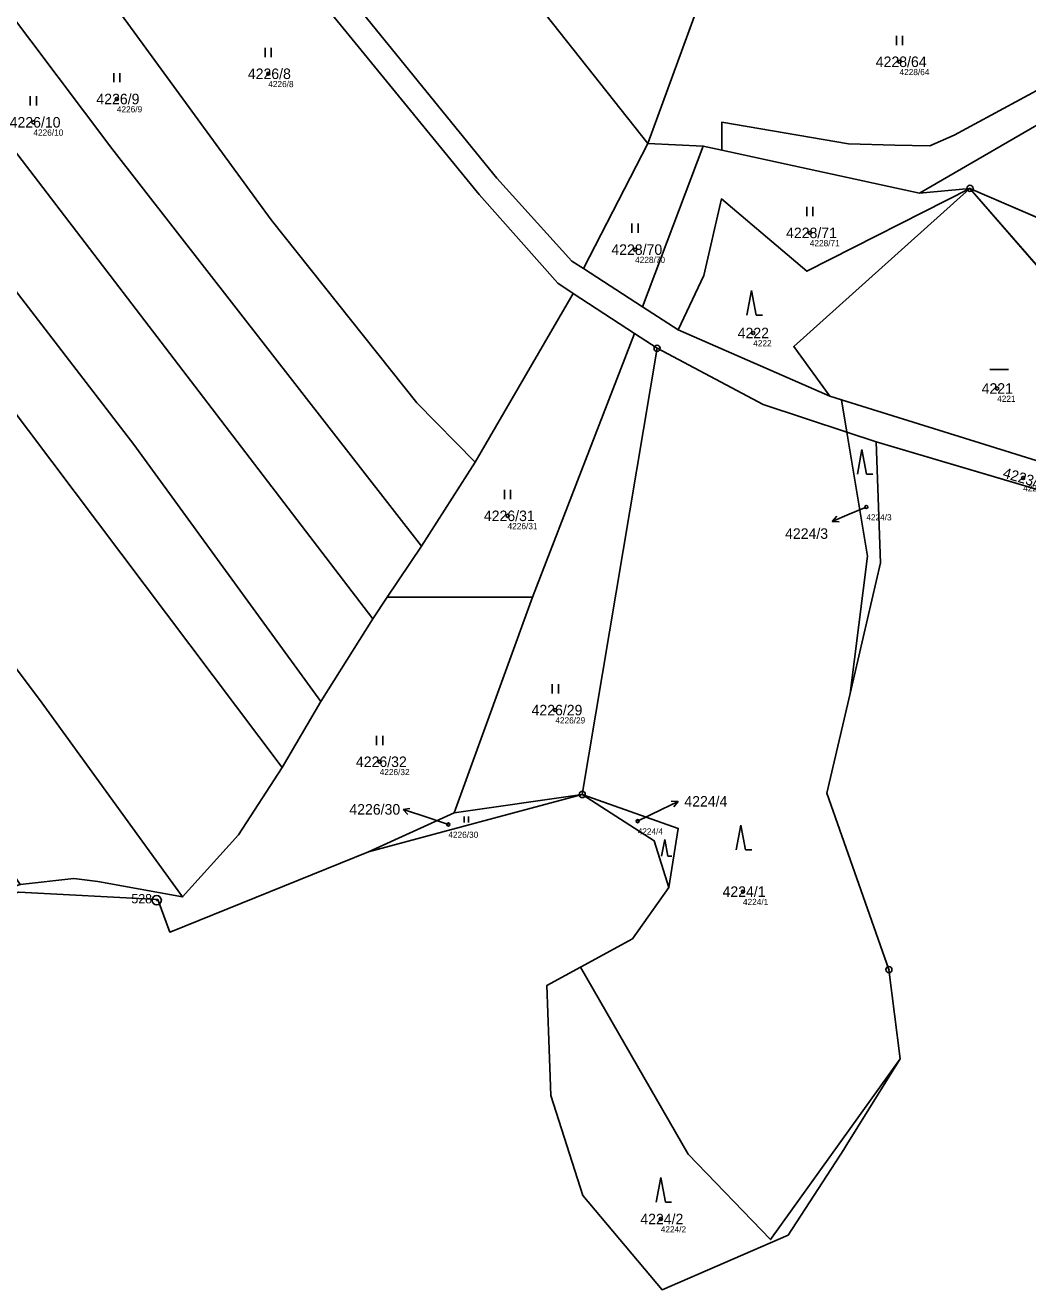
# Model space of a CAD drawing. Extents: x -739214 to -733252, y -1147612 to -1142842.
# Drawn here: x -736795.4 to -736633.4, y -1147208 to -1147003.7 of the extents above; entities that cross this region are included whole.
import ezdxf

# ---------------------------------------------------------------- set-up
doc = ezdxf.new("R2010")
doc.units = 0
for name, color, linetype in [('Definiční body', 7, 'Continuous'), ('Hranice parcel', 7, 'Continuous'), ('Parcelní čísla', 7, 'Continuous'), ('Polygon ku', 7, 'Continuous'), ('Polygon parcely', 7, 'Continuous'), ('Pop  PČ popisy', 7, 'Continuous'), ('Značky bodu BP', 7, 'Continuous'), ('Značky kultur', 7, 'Continuous')]:
    doc.layers.add(name, color=color, linetype=linetype)

msp = doc.modelspace()

# ---------------------------------------------------------------- linework, layer by layer
at = {"layer": 'Definiční body'}
for centre in [(-736654.11, -1147009.56), (-736756.15, -1147011.5), (-736780.62, -1147015.58), (-736794.11, -1147019.34), (-736668.61, -1147037.21), (-736696.85, -1147039.91), (-736677.76, -1147053.39), (-736638.33, -1147062.35), (-736634.13, -1147076.82), (-736659.48, -1147081.51), (-736717.46, -1147082.93), (-736709.75, -1147114.32), (-736738.14, -1147122.67), (-736727.04, -1147132.8), (-736696.44, -1147132.27), (-736679.42, -1147143.66), (-736692.7, -1147196.56)]:
    msp.add_circle(centre, 0.25, dxfattribs=at)
at = {"layer": 'Hranice parcel'}
for p, q in [((-736694.8, -1147022.75), (-736683.48, -1146991.77)), ((-736650.89, -1147030.79), (-736631.91, -1147019.83)), ((-736705.22, -1147042.97), (-736694.8, -1147022.75)), ((-736695.67, -1147049.14), (-736685.83, -1147023.18)), ((-736694.8, -1147022.75), (-736685.83, -1147023.18)), ((-736685.83, -1147023.18), (-736682.84, -1147023.82)), ((-736682.84, -1147023.82), (-736650.89, -1147030.79)), ((-736642.72, -1147030.02), (-736650.89, -1147030.79)), ((-736594.96, -1147084.98), (-736642.72, -1147030.02)), ((-736596.04, -1147050.19), (-736642.72, -1147030.02)), ((-736695.67, -1147049.14), (-736705.22, -1147042.97)), ((-736722.68, -1147074.28), (-736706.85, -1147046.98)), ((-736706.85, -1147046.98), (-736696.94, -1147053.46)), ((-736689.91, -1147052.87), (-736695.67, -1147049.14)), ((-736689.91, -1147052.87), (-736665.35, -1147063.6)), ((-736696.94, -1147053.46), (-736713.43, -1147096.06)), ((-736696.94, -1147053.46), (-736693.29, -1147055.85)), ((-736693.29, -1147055.85), (-736705.4, -1147127.96)), ((-736665.35, -1147063.6), (-736663.47, -1147064.19)), ((-736663.47, -1147064.19), (-736662.61, -1147069.39)), ((-736662.61, -1147069.39), (-736657.88, -1147070.95)), ((-736657.88, -1147070.95), (-736599.62, -1147088.2)), ((-736731.36, -1147087.83), (-736722.68, -1147074.28)), ((-736736.92, -1147096.09), (-736731.36, -1147087.83)), ((-736739.26, -1147099.56), (-736736.92, -1147096.09)), ((-736736.92, -1147096.09), (-736713.43, -1147096.06)), ((-736713.43, -1147096.06), (-736726.11, -1147130.94)), ((-736747.64, -1147112.95), (-736739.26, -1147099.56)), ((-736662.11, -1147111.65), (-736665.85, -1147127.76)), ((-736753.92, -1147123.62), (-736747.64, -1147112.95)), ((-736705.4, -1147127.96), (-736727.92, -1147133.98)), ((-736726.11, -1147130.94), (-736705.4, -1147127.96)), ((-736665.85, -1147127.76), (-736655.83, -1147156.26)), ((-736726.11, -1147130.94), (-736739.97, -1147137.2)), ((-736727.92, -1147133.98), (-736739.97, -1147137.2)), ((-736739.97, -1147137.2), (-736771.92, -1147150.13)), ((-736771.92, -1147150.13), (-736772.08, -1147150.2)), ((-736655.83, -1147156.26), (-736654.02, -1147170.65)), ((-736710.45, -1147176.58), (-736710.78, -1147167.64)), ((-736662.62, -1147184.53), (-736654.02, -1147170.65))]:
    msp.add_line(p, q, dxfattribs=at)
for points in [[(-736803.53, -1146882.33), (-736720.04, -1146990.84), (-736694.8, -1147022.75)], [(-736705.22, -1147042.97), (-736707.08, -1147041.77), (-736719.22, -1147028.35), (-736754.31, -1146985.13), (-736783.76, -1146946.11), (-736813.87, -1146905.84)], [(-736813.05, -1146914.58), (-736786.78, -1146948.35), (-736757.55, -1146987.53), (-736722.05, -1147030.99), (-736709.34, -1147045.35), (-736706.85, -1147046.98)], [(-736845.79, -1146937.6), (-736824.68, -1146967.45), (-736798.93, -1147000.32), (-736781.46, -1147023.56), (-736731.36, -1147087.83)], [(-736856.87, -1146945.27), (-736804.04, -1147014.18), (-736798.01, -1147022.78), (-736739.26, -1147099.56)], [(-736868.24, -1146952.1), (-736838.24, -1146991.05), (-736808.21, -1147032.05), (-736777.89, -1147071.42), (-736747.64, -1147112.95)], [(-736878.37, -1146957.8), (-736863.4, -1146976.98), (-736817.27, -1147039.51), (-736753.92, -1147123.62)], [(-736682.84, -1147023.82), (-736682.84, -1147019.33), (-736662.35, -1147022.82), (-736654.87, -1147023.03), (-736649.21, -1147023.14), (-736645.26, -1147021.43), (-736627.32, -1147011.71), (-736620.48, -1147006.05), (-736617.92, -1147003.06), (-736615.46, -1146998.36), (-736615.46, -1146996.11), (-736616.96, -1146988.85), (-736617.82, -1146986.8)], [(-736779.85, -1147001.97), (-736755.69, -1147035.08), (-736732.12, -1147064.65), (-736722.68, -1147074.28)], [(-736642.72, -1147030.02), (-736669.07, -1147043.4), (-736682.91, -1147031.72), (-736685.75, -1147044.07), (-736689.91, -1147052.87)], [(-736642.72, -1147030.02), (-736671.2, -1147055.59), (-736665.35, -1147063.6)], [(-736844.06, -1147045.02), (-736793.13, -1147112.62), (-736770.01, -1147144.52)], [(-736693.29, -1147055.85), (-736676.15, -1147064.93), (-736662.61, -1147069.39)], [(-736663.47, -1147064.19), (-736623.73, -1147076.58), (-736594.96, -1147084.98)], [(-736662.11, -1147111.65), (-736659.3, -1147089.44), (-736662.61, -1147069.39)], [(-736657.88, -1147070.95), (-736657.21, -1147090.51), (-736662.11, -1147111.65)], [(-736770.01, -1147144.52), (-736760.95, -1147134.49), (-736753.92, -1147123.62)], [(-736705.4, -1147127.96), (-736689.88, -1147133.45), (-736691.38, -1147142.99)], [(-736691.38, -1147142.99), (-736693.79, -1147135.43), (-736705.4, -1147127.96)], [(-736796.23, -1147142.52), (-736787.56, -1147141.56), (-736783.71, -1147142.04), (-736770.01, -1147144.52)], [(-736772.08, -1147150.2), (-736774, -1147144.92), (-736796.49, -1147143.74), (-736806.65, -1147146.58), (-736822.27, -1147162.29)], [(-736705.68, -1147155.85), (-736697.3, -1147151.29), (-736691.38, -1147142.99)], [(-736710.78, -1147167.64), (-736711.1, -1147158.8), (-736705.68, -1147155.85)], [(-736705.68, -1147155.85), (-736688.3, -1147186.1), (-736674.99, -1147199.87), (-736654.02, -1147170.65)], [(-736662.62, -1147184.53), (-736663.12, -1147185.34), (-736672.12, -1147199.14), (-736692.5, -1147207.98), (-736705.28, -1147192.78), (-736710.45, -1147176.58)]]:
    msp.add_lwpolyline(points, dxfattribs=at)
at = {"layer": 'Polygon ku'}
msp.add_lwpolyline([(-736796.49, -1147143.74), (-736774, -1147144.92), (-736772.08, -1147150.2), (-736771.92, -1147150.13), (-736739.97, -1147137.2), (-736727.92, -1147133.98), (-736705.4, -1147127.96), (-736693.79, -1147135.43), (-736691.38, -1147142.99), (-736697.3, -1147151.29), (-736705.68, -1147155.85), (-736711.1, -1147158.8), (-736710.78, -1147167.64), (-736710.45, -1147176.58), (-736705.28, -1147192.78), (-736692.5, -1147207.98), (-736672.12, -1147199.14), (-736663.12, -1147185.34), (-736662.62, -1147184.53), (-736654.02, -1147170.65), (-736655.83, -1147156.26), (-736665.85, -1147127.76), (-736662.11, -1147111.65), (-736657.21, -1147090.51), (-736657.88, -1147070.95), (-736599.62, -1147088.2)], dxfattribs=at)
at = {"layer": 'Polygon parcely'}
for points in [[(-736803.53, -1146882.33), (-736720.04, -1146990.84), (-736694.8, -1147022.75), (-736683.48, -1146991.77), (-736724.51, -1146941.11), (-736771.8, -1146880.18), (-736792.32, -1146854.6), (-736799.1, -1146872.25)], [(-736813.87, -1146905.84), (-736783.76, -1146946.11), (-736754.31, -1146985.13), (-736719.22, -1147028.35), (-736707.08, -1147041.77), (-736705.22, -1147042.97), (-736694.8, -1147022.75), (-736720.04, -1146990.84), (-736803.53, -1146882.33)], [(-736754.31, -1146985.13), (-736783.76, -1146946.11), (-736813.87, -1146905.84), (-736816.58, -1146909.33), (-736813.05, -1146914.58), (-736786.78, -1146948.35), (-736757.55, -1146987.53), (-736722.05, -1147030.99), (-736709.34, -1147045.35), (-736706.85, -1147046.98), (-736696.94, -1147053.46), (-736693.29, -1147055.85), (-736676.15, -1147064.93), (-736662.61, -1147069.39), (-736663.47, -1147064.19), (-736665.35, -1147063.6), (-736689.91, -1147052.87), (-736695.67, -1147049.14), (-736705.22, -1147042.97), (-736707.08, -1147041.77), (-736719.22, -1147028.35)], [(-736732.12, -1147064.65), (-736722.68, -1147074.28), (-736706.85, -1147046.98), (-736709.34, -1147045.35), (-736722.05, -1147030.99), (-736757.55, -1146987.53), (-736786.78, -1146948.35), (-736813.05, -1146914.58), (-736820.75, -1146914.68), (-736826.18, -1146919.88), (-736771.09, -1146995.22), (-736779.85, -1147001.97), (-736755.69, -1147035.08)], [(-736731.36, -1147087.83), (-736722.68, -1147074.28), (-736732.12, -1147064.65), (-736755.69, -1147035.08), (-736779.85, -1147001.97), (-736834.18, -1146927.55), (-736845.79, -1146937.6), (-736824.68, -1146967.45), (-736798.93, -1147000.32), (-736781.46, -1147023.56)], [(-736849.64, -1146940.93), (-736856.87, -1146945.27), (-736804.04, -1147014.18), (-736798.01, -1147022.78), (-736739.26, -1147099.56), (-736736.92, -1147096.09), (-736731.36, -1147087.83), (-736781.46, -1147023.56), (-736798.93, -1147000.32), (-736824.68, -1146967.45), (-736845.79, -1146937.6)], [(-736808.21, -1147032.05), (-736777.89, -1147071.42), (-736747.64, -1147112.95), (-736739.26, -1147099.56), (-736798.01, -1147022.78), (-736804.04, -1147014.18), (-736856.87, -1146945.27), (-736868.24, -1146952.1), (-736838.24, -1146991.05)], [(-736878.37, -1146957.8), (-736863.4, -1146976.98), (-736817.27, -1147039.51), (-736753.92, -1147123.62), (-736747.64, -1147112.95), (-736777.89, -1147071.42), (-736808.21, -1147032.05), (-736838.24, -1146991.05), (-736868.24, -1146952.1), (-736874.05, -1146955.58)], [(-736900.6, -1146969.22), (-736887.81, -1146987.6), (-736878.3, -1147000.29), (-736844.06, -1147045.02), (-736793.13, -1147112.62), (-736770.01, -1147144.52), (-736760.95, -1147134.49), (-736753.92, -1147123.62), (-736817.27, -1147039.51), (-736863.4, -1146976.98), (-736878.37, -1146957.8)], [(-736615.46, -1146998.36), (-736615.46, -1146996.11), (-736616.96, -1146988.85), (-736617.82, -1146986.8), (-736683.48, -1146991.77), (-736694.8, -1147022.75), (-736685.83, -1147023.18), (-736682.84, -1147023.82), (-736682.84, -1147019.33), (-736662.35, -1147022.82), (-736654.87, -1147023.03), (-736649.21, -1147023.14), (-736645.26, -1147021.43), (-736627.32, -1147011.71), (-736620.48, -1147006.05), (-736617.92, -1147003.06)], [(-736642.72, -1147030.02), (-736596.04, -1147050.19), (-736631.91, -1147019.83), (-736650.89, -1147030.79)], [(-736695.67, -1147049.14), (-736685.83, -1147023.18), (-736694.8, -1147022.75), (-736705.22, -1147042.97)], [(-736642.72, -1147030.02), (-736650.89, -1147030.79), (-736682.84, -1147023.82), (-736685.83, -1147023.18), (-736695.67, -1147049.14), (-736689.91, -1147052.87), (-736685.75, -1147044.07), (-736682.91, -1147031.72), (-736669.07, -1147043.4)], [(-736689.91, -1147052.87), (-736665.35, -1147063.6), (-736671.2, -1147055.59), (-736642.72, -1147030.02), (-736669.07, -1147043.4), (-736682.91, -1147031.72), (-736685.75, -1147044.07)], [(-736671.2, -1147055.59), (-736665.35, -1147063.6), (-736663.47, -1147064.19), (-736623.73, -1147076.58), (-736594.96, -1147084.98), (-736642.72, -1147030.02)], [(-736642.72, -1147030.02), (-736594.96, -1147084.98), (-736588.15, -1147086.9), (-736588.3, -1147073.78), (-736584.18, -1147066.21), (-736585.03, -1147059.52), (-736596.04, -1147050.19)], [(-736783.71, -1147142.04), (-736770.01, -1147144.52), (-736793.13, -1147112.62), (-736844.06, -1147045.02), (-736858.52, -1147055.59), (-736836.29, -1147086.56), (-736814.15, -1147116.12), (-736796.23, -1147142.52), (-736787.56, -1147141.56)], [(-736713.43, -1147096.06), (-736696.94, -1147053.46), (-736706.85, -1147046.98), (-736722.68, -1147074.28), (-736731.36, -1147087.83), (-736736.92, -1147096.09)], [(-736713.43, -1147096.06), (-736726.11, -1147130.94), (-736705.4, -1147127.96), (-736693.29, -1147055.85), (-736696.94, -1147053.46)], [(-736662.11, -1147111.65), (-736659.3, -1147089.44), (-736662.61, -1147069.39), (-736676.15, -1147064.93), (-736693.29, -1147055.85), (-736705.4, -1147127.96), (-736689.88, -1147133.45), (-736691.38, -1147142.99), (-736697.3, -1147151.29), (-736705.68, -1147155.85), (-736688.3, -1147186.1), (-736674.99, -1147199.87), (-736654.02, -1147170.65), (-736655.83, -1147156.26), (-736665.85, -1147127.76)], [(-736663.47, -1147064.19), (-736662.61, -1147069.39), (-736657.88, -1147070.95), (-736599.62, -1147088.2), (-736589.76, -1147091.19), (-736588.15, -1147086.9), (-736594.96, -1147084.98), (-736623.73, -1147076.58)], [(-736657.88, -1147070.95), (-736662.61, -1147069.39), (-736659.3, -1147089.44), (-736662.11, -1147111.65), (-736657.21, -1147090.51)], [(-736822.27, -1147162.29), (-736806.65, -1147146.58), (-736796.49, -1147143.74), (-736774, -1147144.92), (-736772.08, -1147150.2), (-736771.92, -1147150.13), (-736739.97, -1147137.2), (-736726.11, -1147130.94), (-736713.43, -1147096.06), (-736736.92, -1147096.09), (-736739.26, -1147099.56), (-736747.64, -1147112.95), (-736753.92, -1147123.62), (-736760.95, -1147134.49), (-736770.01, -1147144.52), (-736783.71, -1147142.04), (-736787.56, -1147141.56), (-736796.23, -1147142.52), (-736805.56, -1147145.63), (-736814.3, -1147148.12), (-736827.59, -1147154.96)], [(-736739.97, -1147137.2), (-736727.92, -1147133.98), (-736705.4, -1147127.96), (-736726.11, -1147130.94)], [(-736705.4, -1147127.96), (-736693.79, -1147135.43), (-736691.38, -1147142.99), (-736689.88, -1147133.45)], [(-736662.62, -1147184.53), (-736654.02, -1147170.65), (-736674.99, -1147199.87), (-736688.3, -1147186.1), (-736705.68, -1147155.85), (-736711.1, -1147158.8), (-736710.78, -1147167.64), (-736710.45, -1147176.58), (-736705.28, -1147192.78), (-736692.5, -1147207.98), (-736672.12, -1147199.14), (-736663.12, -1147185.34)]]:
    msp.add_lwpolyline(points, close=True, dxfattribs=at)
msp.add_lwpolyline([(-736627.32, -1147011.71), (-736645.26, -1147021.43), (-736649.21, -1147023.14), (-736654.87, -1147023.03), (-736662.35, -1147022.82), (-736682.84, -1147019.33), (-736682.84, -1147023.82), (-736650.89, -1147030.79), (-736631.91, -1147019.83)], dxfattribs=at)
at = {"layer": 'Pop  PČ popisy'}
for p, q in [((-736659.48, -1147081.51), (-736662.23, -1147082.66)), ((-736662.23, -1147082.66), (-736664.99, -1147083.83)), ((-736664.99, -1147083.83), (-736664.27, -1147082.98)), ((-736664.99, -1147083.83), (-736663.88, -1147083.9)), ((-736734.36, -1147130.38), (-736733.26, -1147130.22)), ((-736731.51, -1147131.31), (-736734.36, -1147130.38)), ((-736734.36, -1147130.38), (-736733.57, -1147131.17)), ((-736696.44, -1147132.27), (-736692.59, -1147130.39)), ((-736692.59, -1147130.39), (-736689.89, -1147129.07)), ((-736689.89, -1147129.07), (-736691.01, -1147129.06)), ((-736689.89, -1147129.07), (-736690.57, -1147129.96)), ((-736727.04, -1147132.8), (-736731.51, -1147131.31))]:
    msp.add_line(p, q, dxfattribs=at)
at = {"layer": 'Značky bodu BP'}
for centre, radius in [((-736642.72, -1147030.02), 0.5), ((-736642.72, -1147030.02), 0.0303), ((-736693.29, -1147055.85), 0.5), ((-736693.29, -1147055.85), 0.0303), ((-736705.4, -1147127.96), 0.5), ((-736705.4, -1147127.96), 0.0303), ((-736774.18, -1147145.05), 0.75), ((-736774.18, -1147145.05), 0.03), ((-736655.83, -1147156.26), 0.5), ((-736655.83, -1147156.26), 0.0303)]:
    msp.add_circle(centre, radius, dxfattribs=at)
at = {"layer": 'Značky kultur'}
for p, q in [((-736654.62, -1147006.86), (-736654.62, -1147005.36)), ((-736653.62, -1147006.86), (-736653.62, -1147005.36)), ((-736756.66, -1147008.8), (-736756.66, -1147007.3)), ((-736755.66, -1147008.8), (-736755.66, -1147007.3)), ((-736781.13, -1147012.88), (-736781.13, -1147011.38)), ((-736780.13, -1147012.88), (-736780.13, -1147011.38)), ((-736794.62, -1147016.64), (-736794.62, -1147015.14)), ((-736793.62, -1147016.64), (-736793.62, -1147015.14)), ((-736669.12, -1147034.51), (-736669.12, -1147033.01)), ((-736668.12, -1147034.51), (-736668.12, -1147033.01)), ((-736697.36, -1147037.21), (-736697.36, -1147035.71)), ((-736696.36, -1147037.21), (-736696.36, -1147035.71)), ((-736678.02, -1147046.51), (-736678.77, -1147050.51)), ((-736677.27, -1147050.51), (-736678.02, -1147046.51)), ((-736677.27, -1147050.51), (-736676.27, -1147050.51)), ((-736639.51, -1147059.26), (-736636.51, -1147059.26)), ((-736660.18, -1147072.21), (-736660.93, -1147076.21)), ((-736659.43, -1147076.21), (-736660.18, -1147072.21)), ((-736659.43, -1147076.21), (-736658.43, -1147076.21)), ((-736717.97, -1147080.23), (-736717.97, -1147078.73)), ((-736716.97, -1147080.23), (-736716.97, -1147078.73)), ((-736710.26, -1147111.62), (-736710.26, -1147110.12)), ((-736709.26, -1147111.62), (-736709.26, -1147110.12)), ((-736738.65, -1147119.97), (-736738.65, -1147118.47)), ((-736737.65, -1147119.97), (-736737.65, -1147118.47)), ((-736724.47, -1147132.5), (-736724.47, -1147131.5)), ((-736723.8, -1147132.5), (-736723.8, -1147131.5)), ((-736679.75, -1147132.92), (-736680.5, -1147136.92)), ((-736679, -1147136.92), (-736679.75, -1147132.92)), ((-736692.07, -1147135.25), (-736692.57, -1147137.93)), ((-736691.57, -1147137.93), (-736692.07, -1147135.25)), ((-736691.57, -1147137.93), (-736690.9, -1147137.93)), ((-736679, -1147136.92), (-736678, -1147136.92)), ((-736692.7, -1147189.86), (-736693.45, -1147193.86)), ((-736691.95, -1147193.86), (-736692.7, -1147189.86)), ((-736691.95, -1147193.86), (-736690.95, -1147193.86))]:
    msp.add_line(p, q, dxfattribs=at)

# ---------------------------------------------------------------- texts
at = {"layer": 'Definiční body'}
for s, p in [('4228/64', (-736654.11, -1147011.72)), ('4226/8', (-736756.15, -1147013.66)), ('4226/9', (-736780.62, -1147017.74)), ('4226/10', (-736794.11, -1147021.5)), ('4228/71', (-736668.61, -1147039.37)), ('4228/70', (-736696.85, -1147042.07)), ('4222', (-736677.76, -1147055.55)), ('4221', (-736638.33, -1147064.51)), ('4223/2', (-736634.13, -1147078.98)), ('4224/3', (-736659.48, -1147083.67)), ('4226/31', (-736717.46, -1147085.09)), ('4226/29', (-736709.75, -1147116.48)), ('4226/32', (-736738.14, -1147124.83)), ('4226/30', (-736727.04, -1147134.96)), ('4224/4', (-736696.44, -1147134.43)), ('4224/1', (-736679.42, -1147145.82)), ('4224/2', (-736692.7, -1147198.72))]:
    msp.add_text(s, height=1, dxfattribs=at).set_placement(p)
at = {"layer": 'Parcelní čísla'}
for s, p in [('4228/64', (-736657.95, -1147010.41)), ('4226/8', (-736759.45, -1147012.35)), ('4226/9', (-736783.93, -1147016.43)), ('4226/10', (-736797.95, -1147020.19)), ('4228/71', (-736672.45, -1147038.06)), ('4228/70', (-736700.69, -1147040.76)), ('4222', (-736680.27, -1147054.24)), ('4221', (-736640.84, -1147063.2)), ('4226/31', (-736721.3, -1147083.78)), ('4224/3', (-736672.61, -1147086.65)), ('4226/29', (-736713.59, -1147115.17)), ('4226/32', (-736741.98, -1147123.52)), ('4224/4', (-736688.89, -1147129.92)), ('4226/30', (-736743.04, -1147131.21)), ('4224/1', (-736682.72, -1147144.51)), ('4224/2', (-736696.01, -1147197.41))]:
    msp.add_text(s, height=1.7, dxfattribs=at).set_placement(p)
msp.add_text('4223/2', height=1.7, rotation=344, dxfattribs=at).set_placement((-736637.54, -1147076.73))
at = {"layer": 'Značky bodu BP'}
msp.add_text('528', height=1.5, dxfattribs=at).set_placement((-736778.28, -1147145.55))

doc.saveas('drawing.dxf')
